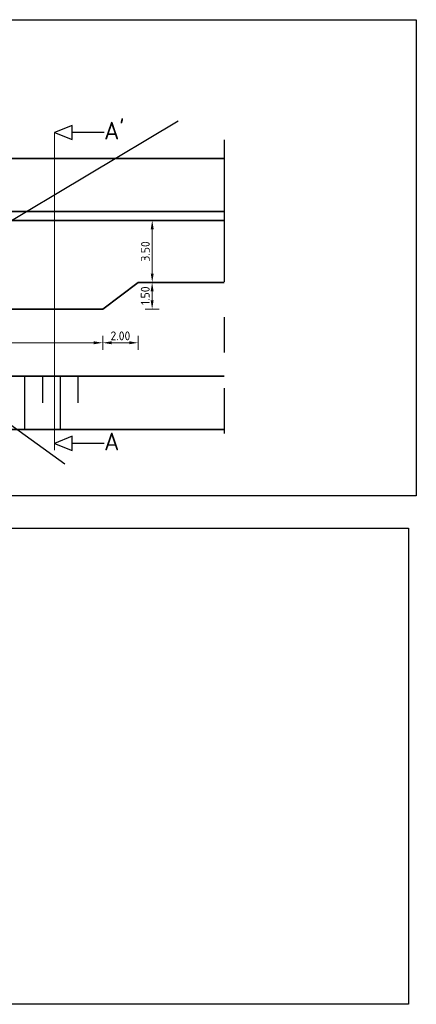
# Model space of a CAD drawing. Header units: metres. Extents: x 250001 to 257773, y 598992 to 609118.
# Tile 521 of 656: x 257314 to 257336, y 602912 to 602968. Entities that reach past the tile are written whole.
import ezdxf
from ezdxf.enums import TextEntityAlignment as Align

# ---------------------------------------------------------------- set-up
doc = ezdxf.new("R2010")
doc.units = ezdxf.units.M
doc.linetypes.add('XX-AFBREEK', pattern=[7, 4, -1, 1, -1])
for name, color, linetype, lineweight in [('N-WE-GW-TALUD_KRUIN-G', 90, 'Continuous', 35), ('N-WE-GW-TALUD_TEEN-G', 90, 'Continuous', 35), ('N-WE-GW-TALUDARCERING-G', 72, 'Continuous', 25), ('N-WE-VH-VERHARDING-G', 252, 'Continuous', 35), ('X-XX-AL-AFBREEKLIJN-GD', 251, 'XX-AFBREEK', 25), ('X-XX-AL-M', 7, 'Continuous', 18), ('X-XX-AL-VERWIJZING-G', 7, 'Continuous', 18), ('X-XX-AL-VERWIJZING-S', 7, 'Continuous', 25)]:
    doc.layers.add(name, color=color, linetype=linetype, lineweight=lineweight)
doc.styles.add('NLCS-ISO', font='NLCS-ISO.ttf')
doc.styles.add('NLCS-ISO-M200-T25', font='NLCS-ISO.ttf', dxfattribs={"height": 0.5})
doc.dimstyles.new('NLCS-M200-T25-PIJL_X_L2_H1', dxfattribs={"dimscale": 0.2, "dimtxt": 2.5, "dimasz": 2.5, "dimexe": 2, "dimexo": 2, "dimgap": 0.7, "dimtad": 1, "dimzin": 0, "dimdsep": 46, "dimtxsty": 'NLCS-ISO-M200-T25', "dimcen": 0, "dimdle": 2, "dimclrd": 256, "dimclre": 256, "dimclrt": 256, "dimadec": 1, "dimazin": 0, "dimtfac": 1, "dimtofl": 0, "dimtmove": 1, "dimatfit": 0, "dimfxl": 2, "dimfxlon": 1, "dimtfillclr": 254, "dimtolj": 1, "dimtzin": 0, "dimlwd": 18, "dimlwe": 18, "dimarcsym": 0})

# ---------------------------------------------------------------- blocks, each defined once
blk = doc.blocks.new('*D234')
at = {"layer": 'Defpoints', "color": 0, "transparency": 16777216}
for p in [(257320.371, 602956.453), (257320.358, 602952.953), (257321.154, 602952.953)]:
    blk.add_point(p, dxfattribs=at)
at = {"layer": 'X-XX-AL-M', "linetype": 'Continuous', "lineweight": 18, "transparency": 16777216}
for p, q in [((257320.771, 602956.453), (257321.554, 602956.453)), ((257321.154, 602955.953), (257321.154, 602953.453)), ((257320.758, 602952.953), (257321.554, 602952.953))]:
    blk.add_line(p, q, dxfattribs=at)
at = {"layer": 'X-XX-AL-M', "transparency": 16777216}
for points in [[(257321.07, 602955.953), (257321.237, 602955.953), (257321.154, 602956.453)], [(257321.07, 602953.453), (257321.237, 602953.453), (257321.154, 602952.953)]]:
    blk.add_solid(points, dxfattribs=at)
at = {"layer": 'X-XX-AL-M', "transparency": 16777216, "insert": (257320.764, 602954.703), "char_height": 0.5, "attachment_point": 5, "rotation": 90, "style": 'NLCS-ISO-M200-T25'}
blk.add_mtext('\\A1;3.50', dxfattribs=at)
blk = doc.blocks.new('*D235')
at = {"layer": 'Defpoints', "color": 0, "transparency": 16777216}
for p in [(257320.358, 602952.953), (257318.358, 602951.453), (257321.149, 602951.453)]:
    blk.add_point(p, dxfattribs=at)
at = {"layer": 'X-XX-AL-M', "linetype": 'Continuous', "lineweight": 18, "transparency": 16777216}
for p, q in [((257320.758, 602952.953), (257321.549, 602952.953)), ((257321.149, 602952.453), (257321.149, 602951.953)), ((257320.749, 602951.453), (257321.549, 602951.453))]:
    blk.add_line(p, q, dxfattribs=at)
at = {"layer": 'X-XX-AL-M', "transparency": 16777216}
for points in [[(257321.066, 602952.453), (257321.232, 602952.453), (257321.149, 602952.953)], [(257321.066, 602951.953), (257321.232, 602951.953), (257321.149, 602951.453)]]:
    blk.add_solid(points, dxfattribs=at)
at = {"layer": 'X-XX-AL-M', "transparency": 16777216, "insert": (257320.759, 602952.203), "char_height": 0.5, "attachment_point": 5, "rotation": 90, "style": 'NLCS-ISO-M200-T25'}
blk.add_mtext('\\A1;1.50', dxfattribs=at)
blk = doc.blocks.new('*D240')
at = {"layer": 'Defpoints', "color": 0, "transparency": 16777216}
for p in [(257300.358, 602951.453), (257318.358, 602951.453), (257318.358, 602949.549)]:
    blk.add_point(p, dxfattribs=at)
at = {"layer": 'X-XX-AL-M', "linetype": 'Continuous', "lineweight": 18, "transparency": 16777216}
for p, q in [((257300.358, 602949.949), (257300.358, 602949.149)), ((257318.358, 602949.949), (257318.358, 602949.149)), ((257300.858, 602949.549), (257317.858, 602949.549))]:
    blk.add_line(p, q, dxfattribs=at)
at = {"layer": 'X-XX-AL-M', "transparency": 16777216}
for points in [[(257300.858, 602949.633), (257300.858, 602949.466), (257300.358, 602949.549)], [(257317.858, 602949.633), (257317.858, 602949.466), (257318.358, 602949.549)]]:
    blk.add_solid(points, dxfattribs=at)
at = {"layer": 'X-XX-AL-M', "transparency": 16777216, "insert": (257309.358, 602949.939), "char_height": 0.5, "attachment_point": 5, "style": 'NLCS-ISO-M200-T25'}
blk.add_mtext('\\A1;18.00', dxfattribs=at)
blk = doc.blocks.new('*D241')
at = {"layer": 'Defpoints', "color": 0, "transparency": 16777216}
for p in [(257320.358, 602952.953), (257318.358, 602951.453), (257320.358, 602949.549)]:
    blk.add_point(p, dxfattribs=at)
at = {"layer": 'X-XX-AL-M', "linetype": 'Continuous', "lineweight": 18, "transparency": 16777216}
for p, q in [((257318.358, 602949.949), (257318.358, 602949.149)), ((257320.358, 602949.949), (257320.358, 602949.149)), ((257318.858, 602949.549), (257319.858, 602949.549))]:
    blk.add_line(p, q, dxfattribs=at)
at = {"layer": 'X-XX-AL-M', "transparency": 16777216}
for points in [[(257318.858, 602949.633), (257318.858, 602949.466), (257318.358, 602949.549)], [(257319.858, 602949.633), (257319.858, 602949.466), (257320.358, 602949.549)]]:
    blk.add_solid(points, dxfattribs=at)
at = {"layer": 'X-XX-AL-M', "transparency": 16777216, "insert": (257319.358, 602949.939), "char_height": 0.5, "attachment_point": 5, "style": 'NLCS-ISO-M200-T25'}
blk.add_mtext('\\A1;2.00', dxfattribs=at)
blk = doc.blocks.new('SAL-VERWIJZING_DOORSNEDE_LINKS-SO')
for p, q in [((-9, 2), (-14, 0)), ((-14, 0), (-9, -2)), ((-9, -2), (-9, 2)), ((0, 0), (-9, 0))]:
    blk.add_line(p, q)
at = {"lineweight": 50, "style": 'NLCS-ISO'}
blk.add_attdef('...', text='', height=5, dxfattribs=at).set_placement((0, 0.53), align=Align.MIDDLE_LEFT)

msp = doc.modelspace()

# ---------------------------------------------------------------- linework, layer by layer
at = {"layer": 'Defpoints'}
for p, q in [((257322.624, 602962.048), (257293.264, 602944.53)), ((257294.365, 602958.503), (257316.217, 602942.724))]:
    msp.add_line(p, q, dxfattribs=at)
for points in [[(257280.666, 602967.78), (257336.054, 602967.78), (257336.054, 602940.911), (257280.666, 602940.911)], [(257280.222, 602939.089), (257335.61, 602939.089), (257335.61, 602912.221), (257280.222, 602912.221)]]:
    msp.add_lwpolyline(points, close=True, dxfattribs=at)
at = {"layer": 'N-WE-GW-TALUD_KRUIN-G'}
for points in [[(257293.213, 602959.953), (257325.213, 602959.953)], [(257293.213, 602947.656), (257325.213, 602947.656)]]:
    msp.add_lwpolyline(points, dxfattribs=at)
at = {"layer": 'N-WE-GW-TALUD_TEEN-G'}
for points in [[(257293.213, 602956.953), (257325.213, 602956.953)], [(257293.213, 602944.656), (257325.213, 602944.656)]]:
    msp.add_lwpolyline(points, dxfattribs=at)
at = {"layer": 'N-WE-GW-TALUDARCERING-G', "flags": 128}
for points in [[(257313.954, 602947.656), (257313.954, 602944.656)], [(257314.954, 602947.656), (257314.954, 602946.156)], [(257315.954, 602947.656), (257315.954, 602944.656)], [(257316.954, 602947.656), (257316.954, 602946.156)]]:
    msp.add_lwpolyline(points, dxfattribs=at)
at = {"layer": 'N-WE-VH-VERHARDING-G', "flags": 128}
for points in [[(257293.213, 602956.453), (257325.213, 602956.453)], [(257293.213, 602952.953), (257298.358, 602952.953), (257300.358, 602951.453), (257318.358, 602951.453), (257320.358, 602952.953), (257325.213, 602952.953)]]:
    msp.add_lwpolyline(points, dxfattribs=at)
at = {"layer": 'X-XX-AL-AFBREEKLIJN-GD', "ltscale": 2, "flags": 128}
msp.add_lwpolyline([(257325.213, 602960.995), (257325.213, 602944.426)], dxfattribs=at)
at = {"layer": 'X-XX-AL-VERWIJZING-G', "flags": 128}
msp.add_lwpolyline([(257315.639, 602961.414), (257315.639, 602943.498)], dxfattribs=at)

# ---------------------------------------------------------------- block references
at = {"layer": 'X-XX-AL-VERWIJZING-S', "xscale": 0.2, "yscale": 0.2, "zscale": 0.2}
for p, values in [((257318.439, 602961.414), {'...': "A'"}), ((257318.439, 602943.875), {'...': 'A'})]:
    msp.add_blockref('SAL-VERWIJZING_DOORSNEDE_LINKS-SO', p, dxfattribs=at).add_auto_attribs(values)

# ---------------------------------------------------------------- dimensions: what is measured, and where the dimension line sits
at = {"layer": 'X-XX-AL-M'}
for base, p1, p2, picture, middle in [((257321.154, 602952.953), (257320.371, 602956.453), (257320.358, 602952.953), '*D234', (257320.764, 602954.703)), ((257321.149, 602951.453), (257320.358, 602952.953), (257318.358, 602951.453), '*D235', (257320.759, 602952.203))]:
    dim = msp.add_linear_dim(base=base, p1=p1, p2=p2, angle=90, dimstyle='NLCS-M200-T25-PIJL_X_L2_H1', dxfattribs=at)
    dim.commit()
    dim.dimension.update_dxf_attribs({"geometry": picture, "text_midpoint": middle})
for base, p1, p2, picture, middle in [((257320.358, 602949.549), (257318.358, 602951.453), (257320.358, 602952.953), '*D241', (257319.358, 602949.939)), ((257318.358, 602949.549), (257300.358, 602951.453), (257318.358, 602951.453), '*D240', (257309.358, 602949.939))]:
    dim = msp.add_linear_dim(base=base, p1=p1, p2=p2, dimstyle='NLCS-M200-T25-PIJL_X_L2_H1', dxfattribs=at)
    dim.commit()
    dim.dimension.update_dxf_attribs({"geometry": picture, "text_midpoint": middle})

doc.saveas('drawing.dxf')
